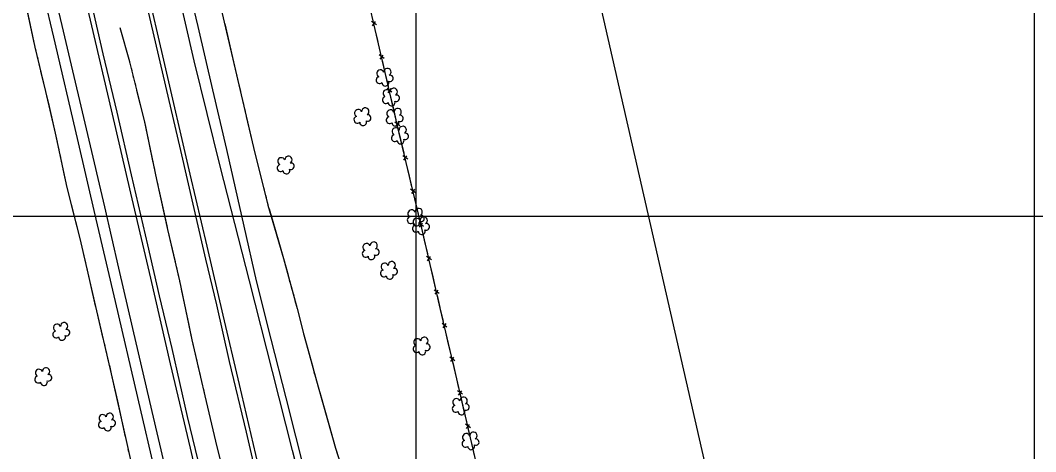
# Model space of a CAD drawing. Extents: x 353423 to 364002, y 127000 to 201942.
# Drawn here: x 360680 to 361501, y 150310 to 150658 of the extents above; entities that cross this region are included whole.
import ezdxf

# ---------------------------------------------------------------- set-up
doc = ezdxf.new("R2010")
doc.units = 0
for name, color, linetype in [('E_DTM_SlopeBottom', 7, 'Continuous'), ('E_DTM_SlopeTop', 7, 'Continuous'), ('E_FEN_Generic', 7, 'Continuous'), ('E_LAND_TreeLine', 7, 'Continuous'), ('E_RDWY_Gravel', 7, 'Continuous'), ('E_STRUCT_WingWall', 7, 'Continuous')]:
    doc.layers.add(name, color=color, linetype=linetype)

msp = doc.modelspace()

# ---------------------------------------------------------------- linework, layer by layer
at = {"layer": 'E_DTM_SlopeBottom'}
for p, q in [((360967.85, 150654.37), (360963.85, 150657.25)), ((360964.66, 150653.8), (360967.11, 150657.24)), ((360974.16, 150627.24), (360970.16, 150630.13)), ((360970.97, 150626.68), (360973.42, 150630.12)), ((360980.47, 150600.12), (360976.47, 150603.01)), ((360977.28, 150599.55), (360979.73, 150602.99)), ((360986.77, 150572.99), (360982.78, 150575.88)), ((360983.58, 150572.43), (360986.04, 150575.87)), ((360993.16, 150545.9), (360989.16, 150548.77)), ((360989.97, 150545.32), (360992.41, 150548.77)), ((360999.58, 150518.8), (360995.57, 150521.67)), ((360996.39, 150518.21), (360998.83, 150521.67)), ((361005.99, 150491.7), (361001.98, 150494.57)), ((361002.8, 150491.11), (361005.24, 150494.57)), ((361012.3, 150464.56), (361008.3, 150467.45)), ((361009.1, 150464), (361011.56, 150467.44)), ((361018.6, 150437.44), (361014.6, 150440.32)), ((361015.41, 150436.87), (361017.86, 150440.31)), ((361024.91, 150410.31), (361020.91, 150413.2)), ((361021.72, 150409.74), (361024.17, 150413.19)), ((361031.23, 150383.19), (361027.23, 150386.08)), ((361028.04, 150382.62), (361030.49, 150386.06)), ((361037.55, 150356.07), (361033.55, 150358.95)), ((361034.36, 150355.5), (361036.81, 150358.94)), ((361043.87, 150328.95), (361039.88, 150331.83)), ((361040.68, 150328.38), (361043.14, 150331.82))]:
    msp.add_line(p, q, dxfattribs=at)
for points in [[(361209.33, 149611.04), (361196.08, 149668.57), (361176.1, 149755.63), (361161.1, 149818.46), (361148.07, 149875.06), (361134.22, 149933.46), (361123.57, 149979.88), (361109.53, 150040.25), (361098.32, 150088.72), (361084.72, 150147.21), (361068.9, 150213.76), (361051.02, 150290.65), (361032.85, 150368.57), (361019.81, 150424.55), (361004.52, 150490.35), (360986.4, 150566.92), (360969.62, 150639.08), (360955.53, 150699.62)], [(360968.68, 150643.15), (360966.42, 150652.85)], [(360971.24, 150632.13), (360969.62, 150639.08), (360968.68, 150643.15)], [(360974.98, 150616.03), (360972.73, 150625.72)], [(360977.55, 150605.01), (360974.98, 150616.03)], [(360981.29, 150588.9), (360979.04, 150598.6)], [(360983.85, 150577.88), (360981.29, 150588.9)], [(360987.62, 150561.78), (360986.4, 150566.92), (360985.34, 150571.47)], [(360990.22, 150550.77), (360987.62, 150561.78)], [(360994.03, 150534.68), (360991.74, 150544.37)], [(360996.64, 150523.67), (360994.03, 150534.68)], [(361000.44, 150507.58), (360998.15, 150517.27)], [(361003.05, 150496.57), (361000.44, 150507.58)], [(361006.82, 150480.47), (361004.56, 150490.17)], [(361009.38, 150469.45), (361006.82, 150480.47)], [(361013.12, 150453.35), (361010.87, 150463.04)], [(361015.68, 150442.32), (361013.12, 150453.35)], [(361019.42, 150426.22), (361017.17, 150435.92)], [(361021.99, 150415.2), (361019.81, 150424.55), (361019.42, 150426.22)], [(361025.74, 150399.1), (361023.48, 150408.79)], [(361028.31, 150388.08), (361025.74, 150399.1)], [(361032.06, 150371.98), (361029.8, 150381.67)], [(361034.62, 150360.95), (361032.85, 150368.57), (361032.06, 150371.98)], [(361038.38, 150344.85), (361036.12, 150354.55)], [(361040.95, 150333.83), (361038.38, 150344.85)], [(361044.71, 150317.73), (361042.45, 150327.43)], [(361047.28, 150306.71), (361044.71, 150317.73)]]:
    msp.add_lwpolyline(points, dxfattribs=at)
at = {"layer": 'E_DTM_SlopeTop'}
for points in [[(360936.91, 149636.62), (360928.25, 149678.15), (360914.88, 149740.82), (360903.1, 149796.74), (360888.94, 149861.93), (360869.62, 149948.59), (360856.63, 150004.35), (360842.22, 150066.03), (360823.09, 150148.03), (360807.89, 150212.57), (360789.93, 150290.03), (360775.14, 150353.38), (360757.04, 150431.15), (360741.29, 150497.62), (360726.26, 150562.82), (360707.04, 150644.54), (360683.8, 150743.41), (360667.76, 150813.16), (360645.88, 150907.63), (360626.58, 150991.54)], [(360634.96, 150992.85), (360653.52, 150911.93), (360669.38, 150843.14), (360685.35, 150775.22), (360699.08, 150715.82), (360717.96, 150635.55), (360734.26, 150565.86), (360748.17, 150507.4), (360759.47, 150457.84), (360770.73, 150409.1), (360786.33, 150342.11), (360801.67, 150276.88), (360820.2, 150197.52), (360836.03, 150129.07), (360851.92, 150061.91), (360868.14, 149991.58), (360872.23, 149970.9), (360878.93, 149937.65), (360885.77, 149903.83), (360893.63, 149867.82), (360905.93, 149809.36), (360918.25, 149752.02), (360929.4, 149699.14), (360943.35, 149632.57)], [(360984.9, 149594.33), (360967.32, 149670.35), (360952.12, 149734.71), (360938.42, 149794.31), (360922.72, 149861.54), (360908.96, 149919.76), (360897.98, 149968.14), (360883.19, 150031.19), (360868.63, 150093.18), (360855.05, 150150.9), (360839.72, 150217.36), (360827.24, 150270.68), (360817.53, 150312.62), (360801.53, 150380.78), (360785.51, 150450.01), (360769.4, 150518.46), (360753.72, 150585.82), (360737.76, 150653.56), (360720.12, 150729.71), (360703.67, 150799.63), (360687.91, 150867.07), (360671.09, 150939.02), (360657.65, 150997.24)], [(361072.46, 149613.55), (361058.02, 149670.73), (361042.87, 149731.75), (361028.95, 149787.29), (361015.47, 149844.8), (361001.24, 149905.57), (360988.16, 149961.27), (360977.01, 150008.69), (360963.7, 150062.19), (360950.4, 150114.68), (360932.92, 150182.35), (360914.65, 150254.41), (360899.99, 150310.74), (360883.81, 150374.47), (360865.18, 150447.61), (360841.53, 150540.36), (360820.61, 150625.37), (360806.45, 150686.54), (360791.88, 150748.76), (360774.41, 150824.12), (360761.95, 150876.48), (360746.27, 150944.02), (360733.49, 150998.58)], [(361023.17, 149638.12), (361010.42, 149692.48), (360998.31, 149743.36), (360986.45, 149794.58), (360973.26, 149851.29), (360960.59, 149905.01), (360946.14, 149967.91), (360933.04, 150023.74), (360922.76, 150068.11), (360911.79, 150115.26), (360899.61, 150168.18), (360886.02, 150226.39), (360873.33, 150280.09), (360862.99, 150325.55), (360849.15, 150382.54), (360838.76, 150428.37), (360829.97, 150465.22), (360821.38, 150502.74), (360809.84, 150553.1), (360785.51, 150656.89), (360771.58, 150717.24)], [(360807.7, 150719.71), (360823.46, 150653.17), (360835.25, 150601.96), (360846.67, 150553.68), (360860.58, 150491.99), (360870.67, 150447.61), (360882.48, 150400.62), (360894.62, 150353.09), (360910.33, 150291.33), (360925.9, 150230.61), (360938.76, 150179.65), (360950.68, 150133.5), (360962.76, 150084.96), (360983.5, 150001.44), (360996.54, 149946.83), (361006.88, 149902.69), (361024.3, 149830.26), (361037.73, 149772.5), (361050.23, 149722.66), (361067.71, 149653.92), (361082.27, 149596.33)], [(360734.47, 150684.42), (360746.8, 150631.19), (360757.94, 150584.01), (360769.73, 150533.42), (360782.78, 150476.89), (360792.31, 150435.61), (360802.37, 150393.12), (360815, 150338.14), (360825.64, 150293.66), (360836.89, 150244.77), (360848.85, 150193.13), (360859.74, 150146.16), (360874.78, 150081.52), (360889.39, 150019.37), (360902.13, 149964.73), (360913.13, 149917.36), (360928.23, 149852.36), (360940.22, 149801.96), (360951.93, 149751.86), (360963.88, 149699.07), (360981.49, 149624.85)], [(360781.95, 150685.42), (360795.66, 150626.04), (360817.15, 150533.77), (360830.8, 150475.74), (360843.78, 150419.96), (360856.81, 150364.08), (360871.99, 150299.28), (360882.98, 150252.01), (360893.79, 150205.55), (360904.28, 150160.7), (360917.95, 150101.35), (360931.27, 150045.29), (360944.2, 149988.57), (360956.16, 149937.95), (360967.15, 149890.89), (360980.89, 149831.89), (360996.89, 149763.76), (361010.85, 149703.23), (361022.81, 149652.61), (361041.75, 149570.97)]]:
    msp.add_lwpolyline(points, dxfattribs=at)
at = {"layer": 'E_FEN_Generic'}
for centre, radius, start, end in [((360971.09, 150615.19), 2.97, 21.56713, 242.80101), ((360976.82, 150616.41), 2.97, 299.21794, 182.19121), ((360970.43, 150609.86), 2.78, 104.53802, 312.31101), ((360975.08, 150607.86), 2.78, 181.21503, 22.22608), ((360978.81, 150611.26), 2.61, 243.92318, 101.85579), ((360976.16, 150599.14), 2.97, 21.56713, 242.80101), ((360981.89, 150600.36), 2.97, 299.21794, 182.19121), ((360983.87, 150595.21), 2.61, 243.92318, 101.85579), ((360975.5, 150593.8), 2.78, 104.53802, 312.31101), ((360980.15, 150591.81), 2.78, 181.21503, 22.22608), ((360953.17, 150583.22), 2.97, 21.56713, 242.80101), ((360958.9, 150584.45), 2.97, 299.21794, 182.19121), ((360960.89, 150579.3), 2.61, 243.92318, 101.85579), ((360979.28, 150582.86), 2.97, 21.56713, 242.80101), ((360985.01, 150584.08), 2.97, 299.21794, 182.19121), ((360987, 150578.93), 2.61, 243.92318, 101.85579), ((360952.51, 150577.89), 2.78, 104.53802, 312.31101), ((360957.16, 150575.9), 2.78, 181.21503, 22.22608), ((360978.62, 150577.53), 2.78, 104.53802, 312.31101), ((360983.27, 150575.53), 2.78, 181.21503, 22.22608), ((360982.79, 150563.04), 2.78, 104.53802, 312.31101), ((360983.46, 150568.38), 2.97, 21.56713, 242.80101), ((360989.18, 150569.6), 2.97, 299.21794, 182.19121), ((360991.17, 150564.45), 2.61, 243.92318, 101.85579), ((360987.45, 150561.05), 2.78, 181.21503, 22.22608), ((360896.83, 150545.45), 2.97, 299.21794, 182.19121), ((360890.45, 150538.89), 2.78, 104.53802, 312.31101), ((360891.11, 150544.23), 2.97, 21.56713, 242.80101), ((360898.82, 150540.3), 2.61, 243.92318, 101.85579), ((360895.1, 150536.9), 2.78, 181.21503, 22.22608), ((360995.63, 150496.75), 2.78, 104.53802, 312.31101), ((360996.29, 150502.08), 2.97, 21.56713, 242.80101), ((361002.02, 150503.3), 2.97, 299.21794, 182.19121), ((361004.01, 150498.15), 2.61, 243.92318, 101.85579), ((361006.2, 150496.47), 2.97, 299.21794, 182.19121), ((360999.81, 150489.91), 2.78, 104.53802, 312.31101), ((361000.47, 150495.25), 2.97, 21.56713, 242.80101), ((361000.28, 150494.75), 2.78, 181.21503, 22.22608), ((361008.19, 150491.32), 2.61, 243.92318, 101.85579), ((361004.46, 150487.92), 2.78, 181.21503, 22.22608), ((360959.89, 150474.94), 2.97, 21.56713, 242.80101), ((360965.62, 150476.16), 2.97, 299.21794, 182.19121), ((360959.23, 150469.61), 2.78, 104.53802, 312.31101), ((360963.88, 150467.61), 2.78, 181.21503, 22.22608), ((360967.6, 150471.01), 2.61, 243.92318, 101.85579), ((360974.61, 150459.11), 2.97, 21.56713, 242.80101), ((360980.34, 150460.34), 2.97, 299.21794, 182.19121), ((360973.95, 150453.78), 2.78, 104.53802, 312.31101), ((360978.6, 150451.79), 2.78, 181.21503, 22.22608), ((360982.33, 150455.18), 2.61, 243.92318, 101.85579), ((360709.75, 150409.82), 2.97, 21.56713, 242.80101), ((360715.47, 150411.05), 2.97, 299.21794, 182.19121), ((360709.09, 150404.49), 2.78, 104.53802, 312.31101), ((360713.74, 150402.5), 2.78, 181.21503, 22.22608), ((360717.46, 150405.9), 2.61, 243.92318, 101.85579), ((361000.94, 150398.05), 2.97, 21.56713, 242.80101), ((361006.66, 150399.27), 2.97, 299.21794, 182.19121), ((361000.28, 150392.71), 2.78, 104.53802, 312.31101), ((361008.65, 150394.12), 2.61, 243.92318, 101.85579), ((361004.93, 150390.72), 2.78, 181.21503, 22.22608), ((360695.1, 150373.33), 2.97, 21.56713, 242.80101), ((360700.82, 150374.55), 2.97, 299.21794, 182.19121), ((360694.44, 150367.99), 2.78, 104.53802, 312.31101), ((360702.81, 150369.4), 2.61, 243.92318, 101.85579), ((360699.09, 150366), 2.78, 181.21503, 22.22608), ((361032.64, 150349.66), 2.97, 21.56713, 242.80101), ((361038.37, 150350.88), 2.97, 299.21794, 182.19121), ((361031.98, 150344.33), 2.78, 104.53802, 312.31101), ((361036.63, 150342.33), 2.78, 181.21503, 22.22608), ((361040.36, 150345.73), 2.61, 243.92318, 101.85579), ((360746.65, 150336.68), 2.97, 21.56713, 242.80101), ((360752.37, 150337.9), 2.97, 299.21794, 182.19121), ((360754.36, 150332.75), 2.61, 243.92318, 101.85579), ((360745.98, 150331.35), 2.78, 104.53802, 312.31101), ((360750.64, 150329.35), 2.78, 181.21503, 22.22608), ((361039.86, 150316.08), 2.78, 104.53802, 312.31101), ((361040.52, 150321.42), 2.97, 21.56713, 242.80101), ((361046.25, 150322.64), 2.97, 299.21794, 182.19121), ((361048.24, 150317.49), 2.61, 243.92318, 101.85579), ((361044.51, 150314.09), 2.78, 181.21503, 22.22608)]:
    msp.add_arc(centre, radius, start, end, dxfattribs=at)
at = {"layer": 'E_LAND_TreeLine'}
for p, q in [((361000, 150500), (361000, 153000)), ((361500, 150500), (361500, 153000)), ((361000, 149000), (361000, 151500)), ((361500, 149000), (361500, 151500)), ((359000, 150500), (361500, 150500)), ((360000, 150500), (362500, 150500))]:
    msp.add_line(p, q, dxfattribs=at)
at = {"layer": 'E_RDWY_Gravel'}
msp.add_lwpolyline([(361071.9, 151007.16), (361346.34, 149805.62), (362166.51, 149320.22)], dxfattribs=at)
at = {"layer": 'E_STRUCT_WingWall'}
for points in [[(360834.15, 150703), (360856.74, 150605.94), (360868.56, 150555.32), (360880.2, 150508.95), (360892.73, 150465.7), (360903.81, 150425.3), (360909.27, 150404.02), (360920.77, 150362.06), (360934.86, 150312.59), (360948.49, 150269.23)], [(360680.3, 150689.99), (360691.82, 150636.41), (360700.39, 150600.58), (360708.24, 150567.11), (360717.61, 150523.18), (360728.2, 150481.85), (360740.71, 150426.96), (360753.58, 150372.68), (360765.54, 150318.66), (360776.06, 150271.74), (360783.95, 150236.91), (360796.42, 150172.91), (360809.46, 150118), (360818.39, 150078.43), (360824.72, 150048.05), (360837.9, 149992.31), (360850.83, 149938.68), (360861.76, 149886.65), (360871.48, 149841.01), (360878.66, 149808.64), (360889.61, 149759.34), (360898.93, 149708.15), (360907.69, 149662.96), (360916.7, 149609.89)], [(360685.08, 150667.77), (360691.28, 150638.92)], [(360845.26, 150655.27), (360851.58, 150628.14)], [(360849.34, 150272.91), (360837.96, 150318.11), (360829.44, 150354.91), (360819, 150400.16), (360808.86, 150447.71), (360799.4, 150489.14), (360790.43, 150529.67), (360780.42, 150577.15), (360768.51, 150624.69), (360760.85, 150652.03)], [(360768.85, 150623.34), (360768.51, 150624.69), (360760.85, 150652.03)], [(360692.17, 150634.95), (360692.64, 150632.97)], [(360693.59, 150629.01), (360694.06, 150627.04)], [(360695.01, 150623.08), (360695.48, 150621.1)], [(360851.58, 150628.14), (360856.74, 150605.94), (360857.9, 150601)], [(360696.43, 150617.14), (360700.39, 150600.58), (360703.24, 150588.43)], [(360770.35, 150617.36), (360769.85, 150619.36)], [(360771.84, 150611.39), (360771.34, 150613.38)], [(360773.34, 150605.41), (360772.84, 150607.4)], [(360781.4, 150572.5), (360780.42, 150577.15), (360774.34, 150601.43)], [(360858.77, 150597.26), (360859.21, 150595.39)], [(360860.08, 150591.64), (360860.52, 150589.77)], [(360703.24, 150588.43), (360708.24, 150567.11), (360709.83, 150559.68)], [(360861.39, 150586.03), (360861.83, 150584.16)], [(360862.7, 150580.41), (360868.56, 150555.32), (360869.07, 150553.29)], [(360787.54, 150543.36), (360781.4, 150572.5)], [(360710.67, 150555.7), (360711.1, 150553.71)], [(360711.95, 150549.73), (360712.37, 150547.74)], [(360869.07, 150553.29), (360875.85, 150526.26)], [(360713.22, 150543.76), (360713.65, 150541.77)], [(360714.49, 150537.79), (360717.61, 150523.18), (360721.23, 150509.07)], [(360788.82, 150537.33), (360788.39, 150539.34)], [(360790.09, 150531.3), (360789.66, 150533.31)], [(360791.4, 150525.28), (360790.96, 150527.29)], [(360798.72, 150492.19), (360792.29, 150521.27)], [(360876.79, 150522.54), (360877.26, 150520.67)], [(360878.19, 150516.94), (360878.66, 150515.08)], [(360721.23, 150509.07), (360728.2, 150481.85), (360728.51, 150480.48)], [(360879.6, 150511.35), (360880.06, 150509.49)], [(360881.11, 150505.79), (360888.87, 150479.03)], [(360805.33, 150463.15), (360799.4, 150489.14), (360798.72, 150492.19)], [(360729.41, 150476.51), (360729.86, 150474.52)], [(360888.87, 150479.03), (360892.73, 150465.7), (360896.43, 150452.21)], [(360730.77, 150470.56), (360731.22, 150468.57)], [(360732.13, 150464.61), (360732.58, 150462.62)], [(360733.48, 150458.65), (360740.04, 150429.89)], [(360806.7, 150457.15), (360806.25, 150459.15)], [(360808.08, 150451.14), (360807.62, 150453.14)], [(360809.41, 150445.12), (360808.98, 150447.13)], [(360897.45, 150448.51), (360897.96, 150446.65)], [(360898.97, 150442.95), (360899.48, 150441.1)], [(360816.48, 150411.98), (360810.27, 150441.11)], [(360900.5, 150437.39), (360901.01, 150435.54)], [(360740.04, 150429.89), (360740.71, 150426.96), (360746.82, 150401.18)], [(360902.02, 150431.83), (360903.81, 150425.3), (360909.05, 150404.87)], [(360822.98, 150382.92), (360819, 150400.16), (360816.48, 150411.98)], [(360909.05, 150404.87), (360909.27, 150404.02), (360916.4, 150378)], [(360747.76, 150397.22), (360748.23, 150395.24)], [(360749.17, 150391.28), (360749.64, 150389.3)], [(360750.58, 150385.34), (360751.04, 150383.36)], [(360751.98, 150379.4), (360753.58, 150372.68), (360758.46, 150350.62)], [(360824.37, 150376.91), (360823.9, 150378.91)], [(360825.75, 150370.91), (360825.29, 150372.91)], [(360917.42, 150374.29), (360917.93, 150372.44)], [(360918.95, 150368.73), (360919.45, 150366.88)], [(360827.14, 150364.9), (360826.67, 150366.9)], [(360834.77, 150331.89), (360829.44, 150354.91), (360828.06, 150360.9)], [(360920.47, 150363.17), (360920.77, 150362.06), (360920.98, 150361.32)], [(360922.04, 150357.62), (360929.67, 150330.83)], [(360758.46, 150350.62), (360764.84, 150321.81)], [(360841.78, 150302.94), (360837.96, 150318.11), (360834.77, 150331.89)], [(360929.67, 150330.83), (360934.86, 150312.59), (360937.53, 150304.1)], [(360765.72, 150317.84), (360766.16, 150315.85)], [(360767.05, 150311.88), (360767.5, 150309.9)]]:
    msp.add_lwpolyline(points, dxfattribs=at)

doc.saveas('drawing.dxf')
